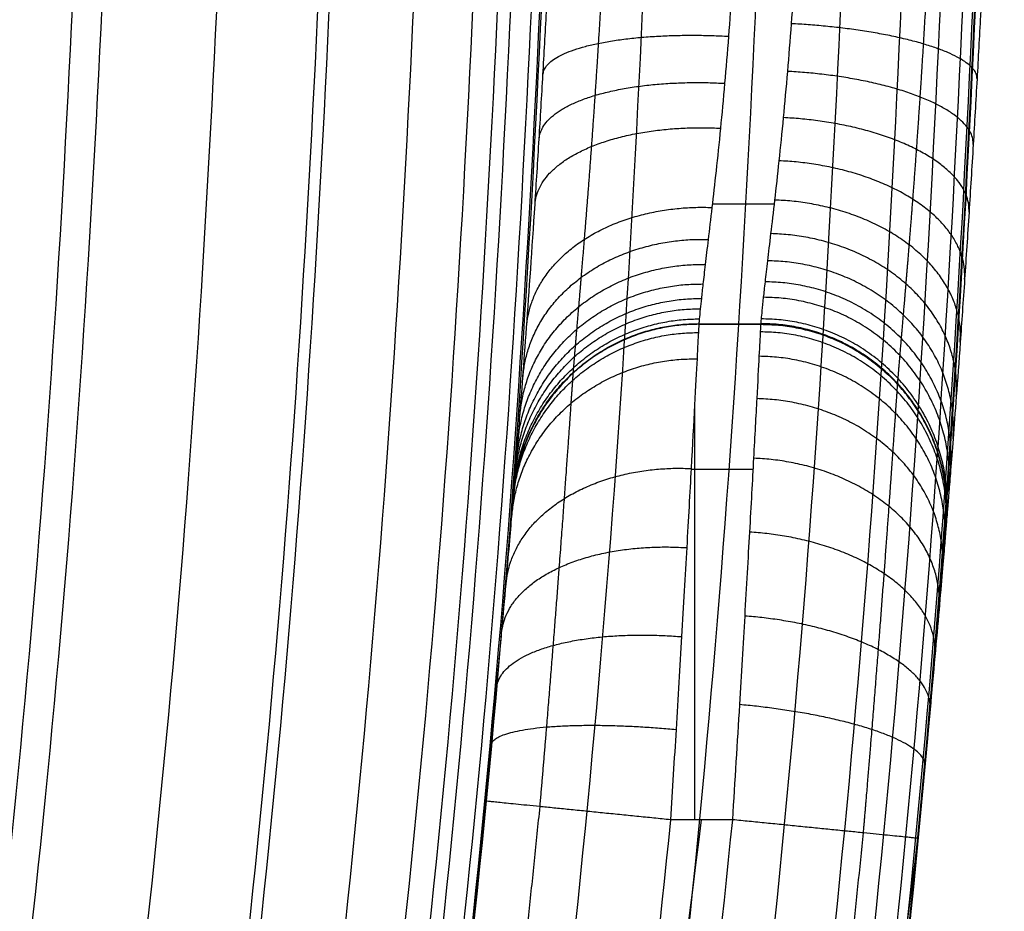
# Model space of a CAD drawing. Header units: millimetres. Extents: x -4093 to -3813, y 367 to 647.
# Tile 651 of 656: x -3821.06 to -3813.12, y 492.28 to 499.48. Entities that reach past the tile are written whole.
import ezdxf

# ---------------------------------------------------------------- set-up
doc = ezdxf.new("R2010")
doc.units = ezdxf.units.MM
doc.layers.add('Matua', color=18, linetype='Continuous', true_color=0x000000)

msp = doc.modelspace()

# ---------------------------------------------------------------- linework, layer by layer
at = {"layer": 'Matua', "color": 192, "true_color": 0x7d26cd}
for p, q in [((-3815.5822, 497.0184, -2705.5255), (-3815.0805, 497.0184, -2705.5255)), ((-3815.3313, 497.0184, -2708.5056), (-3815.3313, 497.0184, -2702.5454))]:
    msp.add_line(p, q, dxfattribs=at)
for points, weights, degree, knots in [([(-3813.816, 492.8686, -2700.0454), (-3827.1149, 360.3672, -2700.0454), (-3960.1155, 367.0249, -2700.0454), (-4093.1161, 373.6827, -2700.0454), (-4093.1161, 506.8498, -2700.0454)], [1, 0.724567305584, 1, 0.724567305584, 1], 2, [0, 0, 0, 266.334282, 266.334282, 532.668565, 532.668565, 532.668565]), ([(-4093.1161, 506.8498, -2731.3244), (-4093.1161, 366.8498, -2731.3244), (-3953.1161, 366.8498, -2731.3244), (-3813.1161, 366.8498, -2731.3244), (-3813.1161, 506.8498, -2731.3244)], [1, 0.707106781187, 1, 0.707106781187, 1], 2, [0, 0, 0, 219.911486, 219.911486, 439.822972, 439.822972, 439.822972]), ([(-4093.1109, 506.8498, -2736.0609), (-4093.1109, 366.8551, -2736.0609), (-3953.1161, 366.8551, -2736.0609), (-3813.1214, 366.8551, -2736.0609), (-3813.1214, 506.8498, -2736.0609)], [1, 0.707106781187, 1, 0.707106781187, 1], 2, [0, 0, 0, 219.911486, 219.911486, 439.822972, 439.822972, 439.822972]), ([(-4093.0947, 506.8498, -2738.8925), (-4093.0947, 366.8713, -2738.8925), (-3953.1161, 366.8713, -2738.8925), (-3813.1376, 366.8713, -2738.8925), (-3813.1376, 506.8498, -2738.8925)], [1, 0.707106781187, 1, 0.707106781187, 1], 2, [0, 0, 0, 219.911486, 219.911486, 439.822972, 439.822972, 439.822972]), ([(-4093.0138, 506.8498, -2743.9036), (-4093.0138, 366.9522, -2743.9036), (-3953.1161, 366.9522, -2743.9036), (-3813.2185, 366.9522, -2743.9036), (-3813.2185, 506.8498, -2743.9036)], [1, 0.707106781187, 1, 0.707106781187, 1], 2, [0, 0, 0, 219.911486, 219.911486, 439.822972, 439.822972, 439.822972]), ([(-4092.8335, 506.8498, -2748.7251), (-4092.8335, 367.1325, -2748.7251), (-3953.1161, 367.1325, -2748.7251), (-3813.3988, 367.1325, -2748.7251), (-3813.3988, 506.8498, -2748.7251)], [1, 0.707106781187, 1, 0.707106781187, 1], 2, [0, 0, 0, 219.911486, 219.911486, 439.822972, 439.822972, 439.822972]), ([(-4092.6768, 506.8498, -2698.9847), (-4092.6775, 496.9601, -2698.9847), (-4090.4851, 476.4131, -2698.9847), (-4080.2619, 446.2819, -2698.9847), (-4062.7274, 418.3504, -2698.9847), (-4038.9947, 395.2089, -2698.9847), (-4011.0335, 378.5273, -2698.9847), (-3981.1387, 368.9902, -2698.9847), (-3950.4922, 366.222, -2698.9847), (-3919.6206, 370.1347, -2698.9847), (-3889.1988, 381.324, -2698.9847), (-3861.4771, 399.8208, -2698.9847), (-3839.0171, 424.2695, -2698.9847), (-3823.3508, 452.3828, -2698.9847), (-3816.4781, 475.8882, -2698.9847), (-3814.6037, 489.4203, -2698.9847), (-3814.2532, 492.9125, -2698.9847)], [0.853553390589, 0.853553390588, 0.853553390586, 0.853553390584, 0.853553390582, 0.853553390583, 0.853553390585, 0.853553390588, 0.85355339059, 0.853553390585, 0.853553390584, 0.853553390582, 0.853553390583, 0.853553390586, 0.853553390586, 0.85355339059, 0.853553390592], 3, [0.000002, 0.000002, 0.000002, 0.000002, 29.443873, 61.172886, 94.109929, 126.936769, 159.169797, 190.39025, 219.767498, 250.267419, 282.476684, 315.620669, 348.776985, 380.612, 410.806396, 421.255411, 421.255411, 421.255411, 421.255411]), ([(-4092.5167, 506.8498, -2753.3797), (-4092.5167, 367.4492, -2753.3797), (-3953.1161, 367.4492, -2753.3797), (-3813.7156, 367.4492, -2753.3797), (-3813.7156, 506.8498, -2753.3797)], [1, 0.707106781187, 1, 0.707106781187, 1], 2, [0, 0, 0, 219.911486, 219.911486, 439.822972, 439.822972, 439.822972]), ([(-4092.0294, 506.8498, -2757.8563), (-4092.0294, 367.9366, -2757.8563), (-3953.1161, 367.9366, -2757.8563), (-3814.2029, 367.9366, -2757.8563), (-3814.2029, 506.8498, -2757.8563)], [1, 0.707106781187, 1, 0.707106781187, 1], 2, [0, 0, 0, 219.911486, 219.911486, 439.822972, 439.822972, 439.822972]), ([(-4091.3661, 506.8498, -2698.5454), (-4091.3661, 368.5998, -2698.5454), (-3953.1161, 368.5998, -2698.5454), (-3828.0702, 368.5998, -2698.5454), (-3815.5598, 493.0184, -2698.5454)], [1, 0.707106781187, 1, 0.727456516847, 0.962128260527], 2, [0, 0, 0, 219.911486, 219.911486, 424.543886, 424.543886, 424.543886]), ([(-4091.344, 506.8498, -2762.1449), (-4091.344, 368.6219, -2762.1449), (-3953.1161, 368.6219, -2762.1449), (-3814.8883, 368.6219, -2762.1449), (-3814.8883, 506.8498, -2762.1449)], [1, 0.707106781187, 1, 0.707106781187, 1], 2, [0, 0, 0, 219.911486, 219.911486, 439.822972, 439.822972, 439.822972]), ([(-4090.432, 506.8498, -2766.2597), (-4090.432, 369.534, -2766.2597), (-3953.1161, 369.534, -2766.2597), (-3815.8003, 369.534, -2766.2597), (-3815.8003, 506.8498, -2766.2597)], [1, 0.707106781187, 1, 0.707106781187, 1], 2, [0, 0, 0, 219.911486, 219.911486, 439.822972, 439.822972, 439.822972]), ([(-3816.8664, 493.1247, -2698.9847), (-3817.2213, 489.6016, -2698.9847), (-3819.0919, 476.237, -2698.9847), (-3825.914, 453.112, -2698.9847), (-3841.3339, 425.5849, -2698.9847), (-3863.4004, 401.6616, -2698.9847), (-3890.6091, 383.5778, -2698.9847), (-3920.451, 372.6552, -2698.9847), (-3950.7244, 368.8619, -2698.9847), (-3980.7685, 371.6131, -2698.9847), (-4010.0681, 380.9949, -2698.9847), (-4037.4651, 397.3731, -2698.9847), (-4060.7157, 420.0747, -2698.9847), (-4077.8928, 447.4647, -2698.9847), (-4087.9082, 477.0077, -2698.9847), (-4090.0561, 497.153, -2698.9847), (-4090.0555, 506.8498, -2698.9847)], [0.853553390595, 0.853553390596, 0.853553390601, 0.8535533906, 0.853553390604, 0.853553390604, 0.853553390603, 0.853553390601, 0.853553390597, 0.853553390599, 0.853553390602, 0.853553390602, 0.853553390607, 0.853553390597, 0.853553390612, 0.853553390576, 0.853553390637], 3, [-0.152769, -0.152769, -0.152769, -0.152769, 10.552373, 40.6145, 72.30715, 105.313549, 138.307696, 170.373001, 200.739467, 229.99, 261.072609, 293.160778, 325.839006, 358.627521, 390.215558, 419.53168, 419.53168, 419.53168, 419.53168]), ([(-4089.6161, 506.8498, -2731.3244), (-4089.6161, 370.3498, -2731.3244), (-3953.1161, 370.3498, -2731.3244), (-3816.6161, 370.3498, -2731.3244), (-3816.6161, 506.8498, -2731.3244)], [1, 0.707106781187, 1, 0.707106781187, 1], 2, [0, 0, 0, 219.911486, 219.911486, 439.822972, 439.822972, 439.822972]), ([(-4089.603, 506.8498, -2737.7411), (-4089.603, 370.363, -2737.7411), (-3953.1161, 370.363, -2737.7411), (-3816.6293, 370.363, -2737.7411), (-3816.6293, 506.8498, -2737.7411)], [1, 0.707106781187, 1, 0.707106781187, 1], 2, [0, 0, 0, 219.911486, 219.911486, 439.822972, 439.822972, 439.822972]), ([(-4089.535, 506.8498, -2742.9601), (-4089.535, 370.431, -2742.9601), (-3953.1161, 370.431, -2742.9601), (-3816.6973, 370.431, -2742.9601), (-3816.6973, 506.8498, -2742.9601)], [1, 0.707106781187, 1, 0.707106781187, 1], 2, [0, 0, 0, 219.911486, 219.911486, 439.822972, 439.822972, 439.822972]), ([(-4089.3682, 506.8498, -2747.9329), (-4089.3682, 370.5977, -2747.9329), (-3953.1161, 370.5977, -2747.9329), (-3816.8641, 370.5977, -2747.9329), (-3816.8641, 506.8498, -2747.9329)], [1, 0.707106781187, 1, 0.707106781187, 1], 2, [0, 0, 0, 219.911486, 219.911486, 439.822972, 439.822972, 439.822972]), ([(-4089.262, 506.8498, -2770.2262), (-4089.262, 370.7039, -2770.2262), (-3953.1161, 370.7039, -2770.2262), (-3816.9702, 370.7039, -2770.2262), (-3816.9702, 506.8498, -2770.2262)], [1, 0.707106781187, 1, 0.707106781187, 1], 2, [0, 0, 0, 219.911486, 219.911486, 439.822972, 439.822972, 439.822972]), ([(-4089.063, 506.8498, -2752.6871), (-4089.063, 370.903, -2752.6871), (-3953.1161, 370.903, -2752.6871), (-3817.1693, 370.903, -2752.6871), (-3817.1693, 506.8498, -2752.6871)], [1, 0.707106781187, 1, 0.707106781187, 1], 2, [0, 0, 0, 219.911486, 219.911486, 439.822972, 439.822972, 439.822972]), ([(-4088.5842, 506.8498, -2757.2109), (-4088.5842, 371.3818, -2757.2109), (-3953.1161, 371.3818, -2757.2109), (-3817.6481, 371.3818, -2757.2109), (-3817.6481, 506.8498, -2757.2109)], [1, 0.707106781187, 1, 0.707106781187, 1], 2, [0, 0, 0, 219.911486, 219.911486, 439.822972, 439.822972, 439.822972]), ([(-4087.905, 506.8498, -2761.4946), (-4087.905, 372.061, -2761.4946), (-3953.1161, 372.061, -2761.4946), (-3818.3273, 372.061, -2761.4946), (-3818.3273, 506.8498, -2761.4946)], [1, 0.707106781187, 1, 0.707106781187, 1], 2, [0, 0, 0, 219.911486, 219.911486, 439.822972, 439.822972, 439.822972]), ([(-4087.8129, 506.8498, -2774.0304), (-4087.8129, 372.1531, -2774.0304), (-3953.1161, 372.1531, -2774.0304), (-3818.4194, 372.1531, -2774.0304), (-3818.4194, 506.8498, -2774.0304)], [1, 0.707106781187, 1, 0.707106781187, 1], 2, [0, 0, 0, 219.911486, 219.911486, 439.822972, 439.822972, 439.822972]), ([(-4086.9969, 506.8498, -2765.5636), (-4086.9969, 372.969, -2765.5636), (-3953.1161, 372.969, -2765.5636), (-3819.2353, 372.969, -2765.5636), (-3819.2353, 506.8498, -2765.5636)], [1, 0.707106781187, 1, 0.707106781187, 1], 2, [0, 0, 0, 219.911486, 219.911486, 439.822972, 439.822972, 439.822972]), ([(-4086.0706, 506.8498, -2777.6586), (-4086.0706, 373.8954, -2777.6586), (-3953.1161, 373.8954, -2777.6586), (-3820.1617, 373.8954, -2777.6586), (-3820.1617, 506.8498, -2777.6586)], [1, 0.707106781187, 1, 0.707106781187, 1], 2, [0, 0, 0, 219.911486, 219.911486, 439.822972, 439.822972, 439.822972]), ([(-4085.8324, 506.8498, -2769.4407), (-4085.8324, 374.1336, -2769.4407), (-3953.1161, 374.1336, -2769.4407), (-3820.3999, 374.1336, -2769.4407), (-3820.3999, 506.8498, -2769.4407)], [1, 0.707106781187, 1, 0.707106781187, 1], 2, [0, 0, 0, 219.911486, 219.911486, 439.822972, 439.822972, 439.822972]), ([(-3816.2608, 502.0555, -2713.9449), (-3816.2706, 501.7756, -2713.945), (-3816.2923, 501.2146, -2713.9447), (-3816.3285, 500.4316, -2713.9105), (-3816.3632, 499.7865, -2713.8289), (-3816.3939, 499.2744, -2713.7153), (-3816.4214, 498.8522, -2713.5804), (-3816.461, 498.2897, -2713.3281), (-3816.5002, 497.792, -2712.9627), (-3816.5333, 497.3932, -2712.4854), (-3816.5536, 497.1539, -2712.089), (-3816.5689, 496.9737, -2711.6741), (-3816.58, 496.8427, -2711.2497), (-3816.5891, 496.7338, -2710.7417), (-3816.5956, 496.6552, -2710.102), (-3816.5983, 496.6222, -2709.3316), (-3816.5983, 496.6217, -2708.7782), (-3816.5983, 496.6217, -2708.5056)], [0.853553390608, 0.853553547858, 0.853656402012, 0.854183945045, 0.855081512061, 0.856188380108, 0.85741117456, 0.859515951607, 0.86207932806, 0.864296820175, 0.865588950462, 0.866483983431, 0.867059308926, 0.867475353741, 0.867714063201, 0.86778373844, 0.867782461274, 0.867782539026], 3, [-0.053144, -0.053144, -0.053144, -0.053144, 0.793866, 1.696418, 2.518328, 3.04198, 3.595759, 4.184008, 5.446279, 6.092363, 6.698751, 7.27687, 7.81942, 8.332268, 9.118922, 10.007624, 10.825842, 10.825842, 10.825842, 10.825842]), ([(-3813.9773, 496.5347, -2708.5056), (-3813.9773, 496.5346, -2708.7738), (-3813.9772, 496.5353, -2709.3261), (-3813.9741, 496.5748, -2710.2642), (-3813.964, 496.6964, -2711.0616), (-3813.9467, 496.8996, -2711.7009), (-3813.9306, 497.0885, -2712.1215), (-3813.9094, 497.3377, -2712.5187), (-3813.8837, 497.6482, -2712.8755), (-3813.8547, 498.0124, -2713.1775), (-3813.8248, 498.4146, -2713.4179), (-3813.7956, 498.8373, -2713.5989), (-3813.7683, 499.2682, -2713.7293), (-3813.7384, 499.7788, -2713.8362), (-3813.7047, 500.4195, -2713.9129), (-3813.6703, 501.1784, -2713.9442), (-3813.6495, 501.721, -2713.9449), (-3813.6404, 501.9814, -2713.9449)], [0.838781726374, 0.8387820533, 0.838779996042, 0.838871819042, 0.839284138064, 0.840281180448, 0.841333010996, 0.84282497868, 0.844683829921, 0.84666973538, 0.848503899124, 0.850016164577, 0.851177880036, 0.852188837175, 0.853000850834, 0.853463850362, 0.85355329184, 0.853553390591], 3, [0, 0, 0, 0, 0.804908, 1.707225, 3.055792, 3.620894, 4.225174, 4.858646, 5.514673, 6.1662, 6.787137, 7.375251, 7.9238, 8.439748, 9.217767, 10.103003, 10.878922, 10.878922, 10.878922, 10.878922]), ([(-3813.5855, 495.3957, -2708.5056), (-3813.5317, 496.0511, -2708.5056), (-3813.9773, 496.5347, -2708.5056), (-3814.4228, 497.0184, -2708.5056), (-3815.0805, 497.0184, -2708.5056)], [1, 0.915850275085, 1, 0.915850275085, 1], 2, [0, 0, 0, 1.239543, 1.239543, 2.479085, 2.479085, 2.479085]), ([(-3813.5855, 495.3957, -2702.5454), (-3813.5317, 496.0511, -2702.5454), (-3813.9773, 496.5347, -2702.5454), (-3814.4228, 497.0184, -2702.5454), (-3815.0805, 497.0184, -2702.5454)], [1, 0.915850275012, 1, 0.915850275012, 1], 2, [0, 0, 0, 1.315237, 1.315237, 2.630473, 2.630473, 2.630473]), ([(-3816.5983, 496.6217, -2702.5454), (-3816.5983, 496.6219, -2702.3312), (-3816.601, 496.5817, -2701.8907), (-3816.6181, 496.3318, -2701.0016), (-3816.6545, 495.8088, -2700.1891), (-3816.7092, 495.0698, -2699.5727), (-3816.7577, 494.4416, -2699.2349), (-3816.8106, 493.7845, -2699.0355), (-3816.8479, 493.3404, -2698.9879), (-3816.8664, 493.1247, -2698.9847)], [0.867782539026, 0.867782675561, 0.86765825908, 0.866861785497, 0.865116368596, 0.862312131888, 0.859723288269, 0.856784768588, 0.854635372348, 0.853553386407], 3, [0, 0, 0, 0, 0.456132, 0.939083, 1.958223, 2.475891, 2.984907, 3.47521, 3.93548, 3.93548, 3.93548, 3.93548]), ([(-3814.2532, 492.9125, -2698.9847), (-3814.2292, 493.1923, -2698.9805), (-3814.187, 493.6994, -2699.0327), (-3814.1308, 494.4072, -2699.2634), (-3814.0841, 495.0212, -2699.6055), (-3814.0444, 495.5642, -2700.0696), (-3814.0135, 496.0029, -2700.6312), (-3813.992, 496.3156, -2701.2546), (-3813.9799, 496.4959, -2701.9), (-3813.9773, 496.5347, -2702.3344), (-3813.9773, 496.5347, -2702.5454)], [0.853553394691, 0.852173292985, 0.849773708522, 0.846670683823, 0.844167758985, 0.842107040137, 0.840547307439, 0.839492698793, 0.838905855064, 0.838781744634, 0.838781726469], 3, [-0.149016, -0.149016, -0.149016, -0.149016, 0.440074, 0.915185, 1.405533, 1.903002, 2.398544, 2.882947, 3.3478, 3.7864, 3.7864, 3.7864, 3.7864])]:
    msp.add_rational_spline(points, weights, degree=degree, knots=knots, dxfattribs=at)
for points, knots in [([(-4091.6161, 506.8498, -2698.5454), (-4091.6168, 497.0353, -2698.5454), (-4090.5696, 487.2207, -2698.5454), (-4088.4986, 477.6271, -2698.5454), (-4086.2669, 467.289, -2698.5454), (-4082.8463, 457.2075, -2698.5454), (-4078.3254, 447.6463, -2698.5454), (-4073.6324, 437.721, -2698.5454), (-4067.7535, 428.3563, -2698.5454), (-4060.8544, 419.816, -2698.5454), (-4053.9784, 411.3042, -2698.5454), (-4046.0888, 403.6112, -2698.5454), (-4037.4064, 396.9519, -2698.5454), (-4028.881, 390.413, -2698.5454), (-4019.5913, 384.8707, -2698.5454), (-4009.7877, 380.4744, -2698.5454), (-4000.292, 376.2162, -2698.5454), (-3990.3144, 373.0331, -2698.5454), (-3980.1072, 371.0049, -2698.5454), (-3970.5026, 369.0964, -2698.5454), (-3960.6948, 368.2105, -2698.5454), (-3950.9037, 368.367, -2698.5454), (-3940.7384, 368.5295, -2698.5454), (-3930.5911, 369.8156, -2698.5454), (-3920.7069, 372.1946, -2698.5454), (-3910.2687, 374.707, -2698.5454), (-3900.1238, 378.4384, -2698.5454), (-3890.5456, 383.2887, -2698.5454), (-3880.6894, 388.2798, -2698.5454), (-3871.4332, 394.4559, -2698.5454), (-3863.0409, 401.6409, -2698.5454), (-3854.6456, 408.8287, -2698.5454), (-3847.1149, 417.0263, -2698.5454), (-3840.6632, 425.9997, -2698.5454), (-3834.4686, 434.6155, -2698.5454), (-3829.2688, 443.9466, -2698.5454), (-3825.2002, 453.7471, -2698.5454), (-3821.3412, 463.0426, -2698.5454), (-3818.4998, 472.7605, -2698.5454), (-3816.7427, 482.6707, -2698.5454), (-3816.1346, 486.1002, -2698.5454), (-3815.6564, 489.5528, -2698.5454), (-3815.3086, 493.0184, -2698.5454)], [-422.154312, -422.154312, -422.154312, -422.154312, -392.654903, -392.654903, -392.654903, -360.856481, -360.856481, -360.856481, -327.841707, -327.841707, -327.841707, -294.938, -294.938, -294.938, -262.632111, -262.632111, -262.632111, -231.345557, -231.345557, -231.345557, -201.913099, -201.913099, -201.913099, -171.351554, -171.351554, -171.351554, -139.069656, -139.069656, -139.069656, -105.846442, -105.846442, -105.846442, -72.610933, -72.610933, -72.610933, -40.705743, -40.705743, -40.705743, -10.451513, -10.451513, -10.451513, 0, 0, 0, 0]), ([(-3815.8111, 493.0184, -2698.5454), (-3816.1688, 489.468, -2698.5454), (-3816.6638, 485.9313, -2698.5454), (-3817.2955, 482.4193, -2698.5454), (-3819.0695, 472.5569, -2698.5454), (-3821.9218, 462.8886, -2698.5454), (-3825.7853, 453.6427, -2698.5454), (-3829.8584, 443.8954, -2698.5454), (-3835.0555, 434.6177, -2698.5454), (-3841.2406, 426.0536, -2698.5454), (-3847.6821, 417.1344, -2698.5454), (-3855.1952, 408.9891, -2698.5454), (-3863.5662, 401.8498, -2698.5454), (-3871.9342, 394.7132, -2698.5454), (-3881.1594, 388.5818, -2698.5454), (-3890.9794, 383.6298, -2698.5454), (-3900.5229, 378.8171, -2698.5454), (-3910.6282, 375.1185, -2698.5454), (-3921.0234, 372.6328, -2698.5454), (-3930.868, 370.2788, -2698.5454), (-3940.9726, 369.0127, -2698.5454), (-3951.0936, 368.8643, -2698.5454), (-3960.8426, 368.7213, -2698.5454), (-3970.6069, 369.6155, -2698.5454), (-3980.1678, 371.5268, -2698.5454), (-3990.3276, 373.5579, -2698.5454), (-4000.2578, 376.7376, -2698.5454), (-4009.7073, 380.9863, -2698.5454), (-4019.4625, 385.3725, -2698.5454), (-4028.7055, 390.898, -2698.5454), (-4037.1874, 397.4141, -2698.5454), (-4045.8253, 404.0501, -2698.5454), (-4053.674, 411.7134, -2698.5454), (-4060.5142, 420.1905, -2698.5454), (-4067.3774, 428.6962, -2698.5454), (-4073.2254, 438.0212, -2698.5454), (-4077.8939, 447.9033, -2698.5454), (-4082.3914, 457.4236, -2698.5454), (-4085.7942, 467.461, -2698.5454), (-4088.0144, 477.7536, -2698.5454), (-4090.0749, 487.3058, -2698.5454), (-4091.1168, 497.0779, -2698.5454), (-4091.1161, 506.8498, -2698.5454)], [-420.57806, -420.57806, -420.57806, -420.57806, -409.870213, -409.870213, -409.870213, -379.748602, -379.748602, -379.748602, -347.986227, -347.986227, -347.986227, -314.901085, -314.901085, -314.901085, -281.828284, -281.828284, -281.828284, -249.690752, -249.690752, -249.690752, -219.262984, -219.262984, -219.262984, -189.957669, -189.957669, -189.957669, -158.809241, -158.809241, -158.809241, -126.648737, -126.648737, -126.648737, -93.894118, -93.894118, -93.894118, -61.028361, -61.028361, -61.028361, -29.371345, -29.371345, -29.371345, 0, 0, 0, 0]), ([(-4089.6161, 506.8498, -2700.0454), (-4089.6168, 497.1841, -2700.0454), (-4088.5862, 487.5183, -2700.0454), (-4086.5481, 478.0699, -2700.0454), (-4084.352, 467.8892, -2700.0454), (-4080.9862, 457.9609, -2700.0454), (-4076.5376, 448.544, -2700.0454), (-4071.9199, 438.7693, -2700.0454), (-4066.1355, 429.5457, -2700.0454), (-4059.3468, 421.1324, -2700.0454), (-4052.581, 412.7475, -2700.0454), (-4044.8176, 405.1675, -2700.0454), (-4036.2736, 398.6037, -2700.0454), (-4027.8839, 392.1584, -2700.0454), (-4018.7414, 386.6929, -2700.0454), (-4009.0922, 382.3544, -2700.0454), (-3999.7454, 378.1518, -2700.0454), (-3989.9231, 375.0067, -2700.0454), (-3979.8738, 372.9977, -2700.0454), (-3970.4168, 371.1071, -2700.0454), (-3960.7586, 370.2227, -2700.0454), (-3951.1156, 370.3641, -2700.0454), (-3941.1046, 370.5109, -2700.0454), (-3931.1098, 371.7633, -2700.0454), (-3921.3723, 374.0917, -2700.0454), (-3911.09, 376.5503, -2700.0454), (-3901.0945, 380.2088, -2700.0454), (-3891.6548, 384.9691, -2700.0454), (-3881.9415, 389.8673, -2700.0454), (-3872.8166, 395.9321, -2700.0454), (-3864.5396, 402.9911, -2700.0454), (-3856.2595, 410.0528, -2700.0454), (-3848.8281, 418.1096, -2700.0454), (-3842.4567, 426.9318, -2700.0454), (-3836.3388, 435.4029, -2700.0454), (-3831.1982, 444.5797, -2700.0454), (-3827.1693, 454.2211, -2700.0454), (-3823.3478, 463.3664, -2700.0454), (-3820.5265, 472.9297, -2700.0454), (-3818.7718, 482.6849, -2700.0454), (-3818.1469, 486.1587, -2700.0454), (-3817.6573, 489.6569, -2700.0454), (-3817.3035, 493.1687, -2700.0454)], [-416.006564, -416.006564, -416.006564, -416.006564, -386.95448, -386.95448, -386.95448, -355.641561, -355.641561, -355.641561, -323.13304, -323.13304, -323.13304, -290.734448, -290.734448, -290.734448, -258.923513, -258.923513, -258.923513, -228.113653, -228.113653, -228.113653, -199.126873, -199.126873, -199.126873, -169.029839, -169.029839, -169.029839, -137.241627, -137.241627, -137.241627, -104.528312, -104.528312, -104.528312, -71.802791, -71.802791, -71.802791, -40.385659, -40.385659, -40.385659, -10.591458, -10.591458, -10.591458, 0, 0, 0, 0]), ([(-3817.0771, 495.6415, -2708.5056), (-3817.0771, 495.6415, -2708.7783), (-3817.0771, 495.6419, -2709.3473), (-3817.0742, 495.6765, -2710.1782), (-3817.0671, 495.7637, -2710.9029), (-3817.0568, 495.8902, -2711.504), (-3817.0442, 496.0481, -2712.0249), (-3817.0264, 496.2733, -2712.5548), (-3817.0026, 496.5832, -2713.0792), (-3816.9634, 497.1116, -2713.7283), (-3816.917, 497.779, -2714.2296), (-3816.8714, 498.5009, -2714.561), (-3816.8404, 499.023, -2714.7326), (-3816.8065, 499.6336, -2714.8718), (-3816.7692, 500.3687, -2714.9672), (-3816.7316, 501.2153, -2715.0051), (-3816.7096, 501.7918, -2715.0056), (-3816.6998, 502.0709, -2715.0056)], [-10.825842, -10.825842, -10.825842, -10.825842, -10.007624, -9.118922, -8.332268, -7.81942, -7.27687, -6.698751, -6.092363, -5.446279, -4.184008, -3.595759, -3.04198, -2.518328, -1.696418, -0.793866, 0.053144, 0.053144, 0.053144, 0.053144]), ([(-3815.2007, 502.0184, -2713.5056), (-3815.2106, 501.7363, -2713.5056), (-3815.2328, 501.1779, -2713.505), (-3815.2709, 500.4158, -2713.4701), (-3815.3086, 499.8043, -2713.3905), (-3815.3429, 499.3313, -2713.2831), (-3815.3742, 498.9504, -2713.1589), (-3815.4203, 498.4557, -2712.9323), (-3815.4672, 498.0365, -2712.6179), (-3815.5069, 497.702, -2712.2133), (-3815.5309, 497.4983, -2711.8731), (-3815.5489, 497.3415, -2711.5104), (-3815.5616, 497.2245, -2711.1305), (-3815.572, 497.1251, -2710.6659), (-3815.5792, 497.051, -2710.0661), (-3815.5821, 497.0189, -2709.3241), (-3815.5822, 497.0183, -2708.7782), (-3815.5822, 497.0184, -2708.5056)], [-0.053144, -0.053144, -0.053144, -0.053144, 0.793866, 1.696418, 2.518328, 3.04198, 3.595759, 4.184008, 5.446279, 6.092363, 6.698751, 7.27687, 7.81942, 8.332268, 9.118922, 10.007624, 10.825842, 10.825842, 10.825842, 10.825842]), ([(-3815.0805, 497.0184, -2708.5056), (-3815.0805, 497.0182, -2708.7738), (-3815.0804, 497.019, -2709.3201), (-3815.077, 497.0574, -2710.23), (-3815.0657, 497.1734, -2710.9795), (-3815.0453, 497.3592, -2711.5592), (-3815.026, 497.528, -2711.9316), (-3815.0002, 497.7461, -2712.2749), (-3814.9688, 498.0133, -2712.5777), (-3814.9339, 498.3254, -2712.8327), (-3814.8986, 498.6732, -2713.0374), (-3814.8651, 499.0452, -2713.1941), (-3814.8344, 499.4323, -2713.3094), (-3814.8017, 499.9001, -2713.4054), (-3814.7658, 500.5, -2713.4759), (-3814.7303, 501.228, -2713.5051), (-3814.7095, 501.76, -2713.5056), (-3814.7004, 502.0184, -2713.5056)], [0, 0, 0, 0, 0.804908, 1.707225, 3.055792, 3.620894, 4.225174, 4.858646, 5.514673, 6.1662, 6.787137, 7.375251, 7.9238, 8.439748, 9.217767, 10.103003, 10.878922, 10.878922, 10.878922, 10.878922]), ([(-3813.2014, 501.9661, -2715.0056), (-3813.2105, 501.7048, -2715.0056), (-3813.2316, 501.1454, -2715.0053), (-3813.2674, 500.3246, -2714.9736), (-3813.3037, 499.5954, -2714.8901), (-3813.3368, 498.9875, -2714.7673), (-3813.3678, 498.4538, -2714.611), (-3813.4017, 497.9075, -2714.3844), (-3813.4374, 497.3661, -2714.0706), (-3813.4726, 496.8616, -2713.6636), (-3813.5044, 496.4282, -2713.1772), (-3813.5304, 496.0864, -2712.6425), (-3813.55, 495.8361, -2712.0942), (-3813.5705, 495.5786, -2711.2929), (-3813.582, 495.4386, -2710.3607), (-3813.5855, 495.396, -2709.3432), (-3813.5855, 495.3956, -2708.7737), (-3813.5855, 495.3957, -2708.5056)], [-10.878922, -10.878922, -10.878922, -10.878922, -10.103003, -9.217767, -8.439748, -7.9238, -7.375251, -6.787137, -6.1662, -5.514673, -4.858646, -4.225174, -3.620894, -3.055792, -1.707225, -0.804908, 0, 0, 0, 0]), ([(-3815.5822, 497.0184, -2702.5454), (-3815.5821, 497.0186, -2702.302), (-3815.5845, 496.9722, -2701.8015), (-3815.5994, 496.6843, -2700.7924), (-3815.6312, 496.0827, -2699.8734), (-3815.6783, 495.2342, -2699.1818), (-3815.7197, 494.5156, -2698.8074), (-3815.7644, 493.767, -2698.5917), (-3815.7957, 493.2627, -2698.5453), (-3815.8111, 493.0184, -2698.5454)], [-6.333871, -6.333871, -6.333871, -6.333871, -5.599759, -4.822485, -3.182252, -2.349103, -1.529877, -0.74077, 0, 0, 0, 0]), ([(-3815.3086, 493.0184, -2698.5454), (-3815.2889, 493.331, -2698.5453), (-3815.2543, 493.8958, -2698.6119), (-3815.208, 494.6808, -2698.88), (-3815.1694, 495.3585, -2699.2693), (-3815.1365, 495.9556, -2699.7915), (-3815.1107, 496.4367, -2700.4191), (-3815.0928, 496.7789, -2701.113), (-3815.0826, 496.976, -2701.8296), (-3815.0805, 497.0184, -2702.3114), (-3815.0805, 497.0184, -2702.5454)], [-6.316256, -6.316256, -6.316256, -6.316256, -5.37078, -4.608237, -3.821241, -3.022814, -2.227479, -1.450023, -0.703944, 0, 0, 0, 0]), ([(-3817.3035, 493.1687, -2700.0454), (-3817.2883, 493.3197, -2700.0453), (-3817.2574, 493.6315, -2700.0744), (-3817.2132, 494.0943, -2700.2091), (-3817.1722, 494.5386, -2700.4432), (-3817.1256, 495.0631, -2700.8754), (-3817.0942, 495.435, -2701.4497), (-3817.0794, 495.613, -2702.0804), (-3817.0771, 495.6417, -2702.3932), (-3817.0771, 495.6415, -2702.5454)], [-3.94225, -3.94225, -3.94225, -3.94225, -3.481189, -2.990043, -2.48015, -1.961592, -0.940698, -0.456917, 0, 0, 0, 0]), ([(-3813.5855, 495.3957, -2702.5454), (-3813.5855, 495.3957, -2702.3992), (-3813.5877, 495.3689, -2702.098), (-3813.598, 495.2444, -2701.6501), (-3813.6161, 495.0282, -2701.2165), (-3813.6421, 494.7242, -2700.8242), (-3813.6753, 494.347, -2700.4978), (-3813.7143, 493.9189, -2700.2545), (-3813.7611, 493.4229, -2700.0869), (-3813.7962, 493.0661, -2700.0453), (-3813.816, 492.8686, -2700.0454)], [-3.974302, -3.974302, -3.974302, -3.974302, -3.531367, -3.061921, -2.572732, -2.072293, -1.569908, -1.074716, -0.59491, 0, 0, 0, 0])]:
    msp.add_open_spline(points, degree=3, knots=knots, dxfattribs=at)
at = {"layer": 'Matua', "color": 192, "true_color": 0x7d26cd, "extrusion": (0.054423, 0.969104, -0.240575)}
msp.add_rational_spline([(-3813.3364, 499, -2714.7625), (-3813.3159, 499.3652, -2713.2867), (-3814.834, 499.4455, -2713.3067)], [1, 0.702314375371, 1], degree=2, dxfattribs=at)
at = {"layer": 'Matua', "color": 192, "true_color": 0x7d26cd, "extrusion": (-0.055247, -0.963208, 0.263017)}
msp.add_rational_spline([(-3816.84, 499.0347, -2714.7273), (-3816.8178, 499.4227, -2713.3017), (-3815.3425, 499.344, -2713.2802)], [1, 0.712418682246, 1], degree=2, dxfattribs=at)
at = {"layer": 'Matua', "color": 192, "true_color": 0x7d26cd, "extrusion": (0.056434, 0.941101, -0.333382)}
msp.add_rational_spline([(-3813.3672, 498.4698, -2714.6056), (-3813.3366, 498.979, -2713.1629), (-3814.8645, 499.0604, -2713.1917)], [1, 0.700004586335, 1], degree=2, dxfattribs=at)
at = {"layer": 'Matua', "color": 192, "true_color": 0x7d26cd, "extrusion": (-0.056947, -0.931239, 0.359931)}
msp.add_rational_spline([(-3816.8708, 498.5152, -2714.5552), (-3816.8386, 499.0424, -2713.1863), (-3815.3736, 498.9644, -2713.1562)], [1, 0.714847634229, 1], degree=2, dxfattribs=at)
at = {"layer": 'Matua', "color": 192, "true_color": 0x7d26cd, "extrusion": (0.057108, 0.893838, -0.444738)}
msp.add_rational_spline([(-3813.401, 497.9234, -2714.3773), (-3813.3572, 498.6083, -2712.9951), (-3814.898, 498.6872, -2713.0343)], [1, 0.696992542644, 1], degree=2, dxfattribs=at)
at = {"layer": 'Matua', "color": 192, "true_color": 0x7d26cd, "extrusion": (-0.057227, -0.878977, 0.473418)}
msp.add_rational_spline([(-3816.9041, 497.9875, -2714.3107), (-3816.8594, 498.6747, -2713.0294), (-3815.4073, 498.6015, -2712.9899)], [1, 0.717908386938, 1], degree=2, dxfattribs=at)
at = {"layer": 'Matua', "color": 192, "true_color": 0x7d26cd, "extrusion": (0.055649, 0.821115, -0.568044)}
msp.add_rational_spline([(-3813.4365, 497.3839, -2714.0629), (-3813.3766, 498.2674, -2712.78), (-3814.9331, 498.3387, -2712.8293)], [1, 0.693373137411, 1], degree=2, dxfattribs=at)
at = {"layer": 'Matua', "color": 192, "true_color": 0x7d26cd, "extrusion": (0.051415, 0.719779, -0.692297)}
msp.add_rational_spline([(-3813.4719, 496.8752, -2713.6517), (-3813.3942, 497.9635, -2712.5144), (-3814.9681, 498.0219, -2712.5706)], [1, 0.689423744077, 1], degree=2, dxfattribs=at)
at = {"layer": 'Matua', "color": 192, "true_color": 0x7d26cd, "extrusion": (-0.050432, -0.696028, 0.716241)}
msp.add_rational_spline([(-3816.9724, 496.9946, -2713.5567), (-3816.8987, 498.0122, -2712.5627), (-3815.4763, 497.9622, -2712.5111)], [1, 0.725181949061, 1], degree=2, dxfattribs=at)
at = {"layer": 'Matua', "color": 192, "true_color": 0x7d26cd}
for points in [[(-3814.9721, 497.9873, -2712.5367), (-3815.2227, 497.9873, -2712.5367), (-3815.4734, 497.9873, -2712.5367)], [(-3815.5822, 497.0184, -2708.5056), (-3815.3313, 497.0184, -2708.5056), (-3815.0805, 497.0184, -2708.5056)], [(-3815.0805, 497.0184, -2702.5454), (-3815.3313, 497.0184, -2702.5454), (-3815.5822, 497.0184, -2702.5454)], [(-3815.5822, 497.0184, -2708.5056), (-3815.5822, 497.0184, -2705.5255), (-3815.5822, 497.0184, -2702.5454)], [(-3815.0805, 497.0184, -2702.5454), (-3815.0805, 497.0184, -2705.5255), (-3815.0805, 497.0184, -2708.5056)], [(-3816.5983, 496.6217, -2702.5454), (-3816.5983, 496.6217, -2705.5255), (-3816.5983, 496.6217, -2708.5056)], [(-3813.9773, 496.5347, -2708.5056), (-3813.9773, 496.5347, -2705.5255), (-3813.9773, 496.5347, -2702.5454)], [(-3815.1425, 495.8468, -2699.7169), (-3815.3935, 495.8468, -2699.7169), (-3815.6444, 495.8468, -2699.7169)], [(-3817.0771, 495.6415, -2702.5454), (-3817.0771, 495.6415, -2705.5255), (-3817.0771, 495.6415, -2708.5056)], [(-3813.5855, 495.3957, -2708.5056), (-3813.5855, 495.3957, -2705.5255), (-3813.5855, 495.3957, -2702.5454)], [(-3815.3086, 493.0184, -2698.5454), (-3815.5598, 493.0184, -2698.5454), (-3815.8111, 493.0184, -2698.5454)]]:
    msp.add_open_spline(points, degree=2, dxfattribs=at)
at = {"layer": 'Matua', "color": 192, "true_color": 0x7d26cd, "extrusion": (-0.043207, -0.57343, 0.818115)}
msp.add_rational_spline([(-3817.0024, 496.5885, -2713.0595), (-3816.9157, 497.7389, -2712.2485), (-3815.5066, 497.704, -2712.1986)], [1, 0.728546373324, 1], degree=2, dxfattribs=at)
at = {"layer": 'Matua', "color": 192, "true_color": 0x7d26cd, "extrusion": (0.044608, 0.598055, -0.800213)}
msp.add_rational_spline([(-3813.5039, 496.4374, -2713.1609), (-3813.4091, 497.708, -2712.206), (-3814.9997, 497.7505, -2712.2629)], [1, 0.685720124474, 1], degree=2, dxfattribs=at)
at = {"layer": 'Matua', "color": 192, "true_color": 0x7d26cd, "extrusion": (-0.035195, -0.453026, 0.890803)}
msp.add_rational_spline([(-3817.0259, 496.2806, -2712.5404), (-3816.9294, 497.5238, -2711.9043), (-3815.5305, 497.5015, -2711.8604)], [1, 0.731101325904, 1], degree=2, dxfattribs=at)
at = {"layer": 'Matua', "color": 192, "true_color": 0x7d26cd, "extrusion": (0.036393, 0.472385, -0.880641)}
msp.add_rational_spline([(-3813.5299, 496.0946, -2712.6272), (-3813.4213, 497.504, -2711.8666), (-3815.0254, 497.5316, -2711.9181)], [1, 0.682752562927, 1], degree=2, dxfattribs=at)
at = {"layer": 'Matua', "color": 192, "true_color": 0x7d26cd, "extrusion": (-0.027181, -0.342669, 0.939063)}
msp.add_rational_spline([(-3817.0438, 496.0535, -2712.0104), (-3816.9404, 497.3569, -2711.5318), (-3815.5485, 497.344, -2711.4962)], [1, 0.732905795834, 1], degree=2, dxfattribs=at)
at = {"layer": 'Matua', "color": 192, "true_color": 0x7d26cd, "extrusion": (0.028082, 0.355937, -0.934088)}
msp.add_rational_spline([(-3813.5496, 495.842, -2712.0778), (-3813.431, 497.3456, -2711.5013), (-3815.0449, 497.3617, -2711.5437)], [1, 0.680633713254, 1], degree=2, dxfattribs=at)
at = {"layer": 'Matua', "color": 192, "true_color": 0x7d26cd, "extrusion": (-0.020091, -0.249509, 0.968164)}
msp.add_rational_spline([(-3817.0564, 495.8951, -2711.4924), (-3816.9486, 497.2343, -2711.1451), (-3815.5613, 497.2273, -2711.1181)], [1, 0.734069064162, 1], degree=2, dxfattribs=at)
at = {"layer": 'Matua', "color": 192, "true_color": 0x7d26cd, "extrusion": (0.020608, 0.257384, -0.966089)}
msp.add_rational_spline([(-3813.5635, 495.6675, -2711.5401), (-3813.4384, 497.228, -2711.1216), (-3815.0587, 497.2366, -2711.1539)], [1, 0.679272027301, 1], degree=2, dxfattribs=at)
at = {"layer": 'Matua', "color": 192, "true_color": 0x7d26cd, "extrusion": (-0.014131, -0.173827, 0.984675)}
msp.add_rational_spline([(-3817.0651, 495.7883, -2710.9913), (-3816.9546, 497.1473, -2710.7498), (-3815.57, 497.1439, -2710.7305)], [1, 0.734779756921, 1], degree=2, dxfattribs=at)
at = {"layer": 'Matua', "color": 192, "true_color": 0x7d26cd, "extrusion": (-0.006877, -0.083862, 0.996454)}
msp.add_rational_spline([(-3817.0731, 495.6901, -2710.2112), (-3816.9605, 497.063, -2710.0949), (-3815.5781, 497.0622, -2710.0854)], [1, 0.735345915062, 1], degree=2, dxfattribs=at)
at = {"layer": 'Matua', "color": 192, "true_color": 0x7d26cd, "extrusion": (0.006834, 0.083812, -0.996458)}
msp.add_rational_spline([(-3813.5814, 495.4453, -2710.2114), (-3813.4494, 497.0612, -2710.0746), (-3815.0764, 497.0622, -2710.0857)], [1, 0.677801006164, 1], degree=2, dxfattribs=at)
at = {"layer": 'Matua', "color": 192, "true_color": 0x7d26cd}
for points, weights in [([(-3815.5822, 497.0184, -2708.5056), (-3816.9637, 497.0184, -2708.5056), (-3817.0771, 495.6415, -2708.5056)], [1, 0.735565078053, 1]), ([(-3815.5822, 497.0184, -2702.5454), (-3816.9637, 497.0184, -2702.5454), (-3817.0771, 495.6415, -2702.5454)], [1, 0.735565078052, 1]), ([(-3815.5822, 497.0184, -2705.5255), (-3816.9637, 497.0184, -2705.5255), (-3817.0771, 495.6415, -2705.5255)], [1, 0.735565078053, 1]), ([(-3815.0805, 497.0184, -2705.5255), (-3813.4523, 497.0184, -2705.5255), (-3813.5855, 495.3957, -2705.5255)], [1, 0.677563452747, 1])]:
    msp.add_rational_spline(points, weights, degree=2, dxfattribs=at)
at = {"layer": 'Matua', "color": 192, "true_color": 0x7d26cd, "extrusion": (-0.001694, -0.020586, 0.999787)}
msp.add_rational_spline([(-3817.0766, 495.6472, -2709.3237), (-3816.9633, 497.0238, -2709.2952), (-3815.5817, 497.0238, -2709.2929)], [1, 0.735544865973, 1], degree=2, dxfattribs=at)
at = {"layer": 'Matua', "color": 192, "true_color": 0x7d26cd, "extrusion": (0.001649, 0.02, -0.999799)}
msp.add_rational_spline([(-3813.585, 495.4012, -2709.3105), (-3813.4519, 497.0235, -2709.2778), (-3815.08, 497.0236, -2709.2805)], [1, 0.67758394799, 1], degree=2, dxfattribs=at)
at = {"layer": 'Matua', "color": 192, "true_color": 0x7d26cd, "extrusion": (-0.015004, -0.181402, 0.983295)}
msp.add_rational_spline([(-3817.0805, 495.6005, -2702.0918), (-3816.9684, 496.9557, -2701.8401), (-3815.5856, 496.9519, -2701.8197)], [0.999999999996, 0.735202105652, 0.999999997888], degree=2, dxfattribs=at)
at = {"layer": 'Matua', "color": 192, "true_color": 0x7d26cd, "extrusion": (0.014375, 0.174518, -0.984549)}
msp.add_rational_spline([(-3813.5887, 495.3569, -2702.109), (-3813.4572, 496.9529, -2701.8242), (-3815.0836, 496.957, -2701.8472)], [1.00000000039, 0.677926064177, 1.00000000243], degree=2, dxfattribs=at)
at = {"layer": 'Matua', "color": 192, "true_color": 0x7d26cd, "extrusion": (-0.030672, -0.366645, 0.929855)}
msp.add_rational_spline([(-3817.0914, 495.4693, -2701.6283), (-3816.9838, 496.7553, -2701.1176), (-3815.5966, 496.7397, -2701.078)], [0.999999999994, 0.734017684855, 0.999999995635], degree=2, dxfattribs=at)
at = {"layer": 'Matua', "color": 192, "true_color": 0x7d26cd, "extrusion": (0.029424, 0.353364, -0.935023)}
msp.add_rational_spline([(-3813.599, 495.2325, -2701.6616), (-3813.4732, 496.7432, -2701.0867), (-3815.0938, 496.7601, -2701.1313)], [1.00000000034, 0.679108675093, 1.0000000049], degree=2, dxfattribs=at)
at = {"layer": 'Matua', "color": 192, "true_color": 0x7d26cd, "extrusion": (1, -1.97239e-11, -1.61149e-11)}
msp.add_rational_spline([(-3815.6162, 496.3692, -2700.3609), (-3815.6162, 495.1856, -2698.5454), (-3815.6162, 493.0184, -2698.5454)], [0.862822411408, 0.816710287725, 0.999999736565], degree=2, dxfattribs=at)
at = {"layer": 'Matua', "color": 192, "true_color": 0x7d26cd, "extrusion": (0.044652, 0.526379, -0.849077)}
msp.add_rational_spline([(-3813.6171, 495.0164, -2701.2281), (-3813.5015, 496.3802, -2700.3766), (-3815.1118, 496.4181, -2700.4377)], [1.00000000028, 0.681234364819, 1.00000000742], degree=2, dxfattribs=at)
at = {"layer": 'Matua', "color": 192, "true_color": 0x7d26cd, "extrusion": (0.059397, 0.682551, -0.72842)}
msp.add_rational_spline([(-3813.6432, 494.7126, -2700.836), (-3813.5423, 495.8723, -2699.7411), (-3815.1376, 495.9372, -2699.8103)], [1.00000000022, 0.684374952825, 1.00000000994], degree=2, dxfattribs=at)
at = {"layer": 'Matua', "color": 192, "true_color": 0x7d26cd, "extrusion": (-0.061745, -0.703898, 0.707612)}
msp.add_rational_spline([(-3817.1383, 494.9219, -2700.7822), (-3817.0511, 495.9157, -2699.786), (-3815.644, 495.8543, -2699.7243)], [0.999999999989, 0.728681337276, 0.999999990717], degree=2, dxfattribs=at)
at = {"layer": 'Matua', "color": 192, "true_color": 0x7d26cd, "extrusion": (0.072883, 0.812092, -0.57896)}
msp.add_rational_spline([(-3813.6766, 494.3356, -2700.5097), (-3813.5948, 495.2466, -2699.2215), (-3815.1706, 495.3404, -2699.2883)], [1.00000000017, 0.688516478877, 1.00000001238], degree=2, dxfattribs=at)
at = {"layer": 'Matua', "color": 192, "true_color": 0x7d26cd, "extrusion": (-0.075535, -0.833285, 0.54766)}
msp.add_rational_spline([(-3817.1735, 494.5268, -2700.4562), (-3817.103, 495.3054, -2699.2619), (-3815.6797, 495.2153, -2699.2027)], [0.999999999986, 0.724425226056, 0.99999998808], degree=2, dxfattribs=at)
at = {"layer": 'Matua', "color": 192, "true_color": 0x7d26cd, "extrusion": (0.084325, 0.908279, -0.40978)}
msp.add_rational_spline([(-3813.7156, 493.9078, -2700.2665), (-3813.6566, 494.5436, -2698.8452), (-3815.2092, 494.6634, -2698.8993)], [1.00000000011, 0.693535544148, 1.00000001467], degree=2, dxfattribs=at)
at = {"layer": 'Matua', "color": 192, "true_color": 0x7d26cd, "extrusion": (-0.086964, -0.92569, 0.368152)}
msp.add_rational_spline([(-3817.2145, 494.0826, -2700.2223), (-3817.1646, 494.6137, -2698.875), (-3815.7211, 494.4966, -2698.8285)], [0.999999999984, 0.719223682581, 0.999999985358], degree=2, dxfattribs=at)
at = {"layer": 'Matua', "color": 192, "true_color": 0x7d26cd, "extrusion": (0.093075, 0.968402, -0.231375)}
msp.add_rational_spline([(-3813.7583, 493.4558, -2700.1138), (-3813.7244, 493.8091, -2698.6217), (-3815.2514, 493.9479, -2698.6549)], [1.00000000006, 0.699202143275, 1.00000001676], degree=2, dxfattribs=at)
at = {"layer": 'Matua', "color": 192, "true_color": 0x7d26cd, "extrusion": (-0.095319, -0.978786, 0.181362)}
msp.add_rational_spline([(-3817.2589, 493.6192, -2700.0872), (-3817.2329, 493.8853, -2698.6379), (-3815.7659, 493.7471, -2698.6123)], [0.999999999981, 0.713323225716, 0.999999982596], degree=2, dxfattribs=at)
at = {"layer": 'Matua', "color": 192, "true_color": 0x7d26cd, "extrusion": (0.100229, 0.994964, 6.50527e-07)}
msp.add_rational_spline([(-3815.8111, 493.0184, -2698.5454), (-3817.3035, 493.1687, -2698.5454), (-3817.3035, 493.1687, -2700.0454)], [1, 0.707106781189, 1], degree=2, dxfattribs=at)
at = {"layer": 'Matua', "color": 192, "true_color": 0x7d26cd, "extrusion": (-0.099865, -0.995001, -6.2132e-07)}
msp.add_rational_spline([(-3813.816, 492.8686, -2700.0454), (-3813.8161, 492.8686, -2698.5454), (-3815.3086, 493.0184, -2698.5454)], [1, 0.707106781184, 1], degree=2, dxfattribs=at)

doc.saveas('drawing.dxf')
